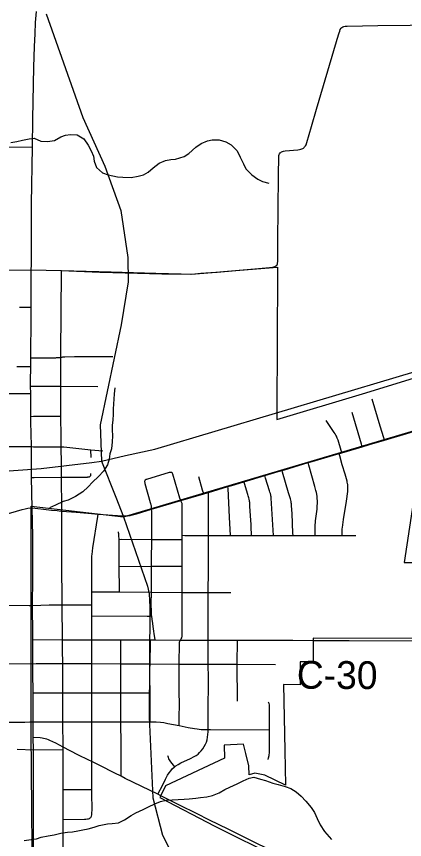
# Model space of a CAD drawing. Extents: x -87 to 2145, y -2128 to 440.
# Drawn here: x 28.06 to 48.97, y -1200.4 to -1155.99 of the extents above; entities that cross this region are included whole.
import ezdxf

# ---------------------------------------------------------------- set-up
doc = ezdxf.new("R2010")
doc.units = 0
for name, color, linetype in [('GM_X_City_Street', 7, 'Continuous'), ('GM_X_Corporation', 7, 'Continuous'), ('GM_X_County_Road', 7, 'Continuous'), ('GM_X_County_Road_Text', 7, 'Continuous'), ('GM_X_Minor_River', 7, 'Continuous'), ('GM_X_Rail_Line', 7, 'Continuous'), ('GM_X_State_Route', 7, 'Continuous'), ('GM_X_Township_Road', 7, 'Continuous'), ('GM_X_US_Route', 7, 'Continuous')]:
    doc.layers.add(name, color=color, linetype=linetype)

msp = doc.modelspace()

# ---------------------------------------------------------------- linework, layer by layer
at = {"layer": 'GM_X_City_Street'}
for p, q in [((32.081, -1179.784), (32.071, -1179.369)), ((30.544, -1189.619), (30.53, -1187.736)), ((28.094, -1195.532), (28.971, -1195.551)), ((28.971, -1195.551), (30.573, -1195.546))]:
    msp.add_line(p, q, dxfattribs=at)
for points in [[(30.512, -1182.679), (30.51, -1182.547), (30.493, -1180.852), (30.485, -1180.122), (30.471, -1179.206), (30.464, -1178.68), (30.456, -1177.552), (30.454, -1177.322), (30.452, -1175.944), (30.453, -1174.382), (30.452, -1174.185), (30.48, -1169.757), (30.48, -1169.707)], [(28.221, -1171.684), (28.72, -1171.684), (28.847, -1171.684)], [(28.831, -1174.404), (28.975, -1174.404), (30.185, -1174.401), (30.222, -1174.4), (30.267, -1174.399), (30.322, -1174.396), (30.393, -1174.389), (30.453, -1174.382), (30.5, -1174.372), (30.531, -1174.365), (30.565, -1174.359), (30.595, -1174.355), (30.628, -1174.352), (30.664, -1174.352), (31.192, -1174.343), (33.252, -1174.339)], [(28.079, -1174.872), (28.702, -1174.873), (28.829, -1174.874)], [(28.827, -1175.942), (28.953, -1175.942), (30.138, -1175.942), (30.452, -1175.944), (32.442, -1175.955)], [(25.639, -1176.371), (25.66, -1176.358), (25.68, -1176.351), (25.709, -1176.347), (25.727, -1176.346), (25.835, -1176.344), (27.22, -1176.343), (28.716, -1176.343), (28.829, -1176.342)], [(47.893, -1178.852), (47.855, -1178.729), (47.66, -1178.089), (47.235, -1176.639)], [(28.84, -1177.567), (28.981, -1177.566), (30.456, -1177.552)], [(46.695, -1179.207), (46.652, -1179.064), (46.146, -1177.358)], [(45.593, -1179.532), (45.554, -1179.402), (45.391, -1178.853), (45.353, -1178.748), (45.327, -1178.686), (45.306, -1178.643), (45.278, -1178.59), (45.257, -1178.553), (45.236, -1178.518), (45.185, -1178.439), (44.759, -1177.795)], [(25.656, -1179.148), (25.681, -1179.169), (25.704, -1179.182), (25.729, -1179.192), (25.763, -1179.201), (25.793, -1179.205), (25.829, -1179.208), (25.896, -1179.21), (25.995, -1179.213), (26.207, -1179.208), (26.469, -1179.203), (27.263, -1179.198), (28.744, -1179.19), (28.805, -1179.193), (28.87, -1179.2)], [(28.87, -1179.2), (28.971, -1179.215), (29.025, -1179.218), (30.471, -1179.206), (30.511, -1179.208), (30.543, -1179.21), (30.615, -1179.216), (32.071, -1179.369), (32.717, -1179.43)], [(45.605, -1183.995), (45.605, -1183.881), (45.605, -1183.816), (45.607, -1183.753), (45.612, -1183.694), (45.617, -1183.643), (45.628, -1183.567), (45.691, -1183.138), (45.844, -1182.137), (45.911, -1181.617), (45.92, -1181.46), (45.921, -1181.394), (45.919, -1181.35), (45.915, -1181.294), (45.911, -1181.247), (45.906, -1181.205), (45.902, -1181.181), (45.89, -1181.121), (45.875, -1181.057), (45.771, -1180.678), (45.621, -1180.174), (45.479, -1179.691), (45.445, -1179.575)], [(44.158, -1183.993), (44.157, -1183.93), (44.155, -1183.81), (44.16, -1183.515), (44.184, -1183.205), (44.26, -1182.569), (44.275, -1182.408), (44.284, -1182.244), (44.281, -1182.134), (44.273, -1182.001), (44.261, -1181.893), (44.241, -1181.76), (44.224, -1181.67), (44.201, -1181.569), (44.141, -1181.343), (43.812, -1180.194), (43.775, -1180.064)], [(32.038, -1180.803), (32.053, -1180.784), (32.06, -1180.769), (32.066, -1180.752), (32.071, -1180.716), (32.073, -1180.648)], [(34.99, -1181.019), (35.007, -1180.998), (35.023, -1180.983), (35.039, -1180.973), (35.059, -1180.963), (35.088, -1180.951), (36.302, -1180.587), (36.323, -1180.582), (36.34, -1180.579), (36.36, -1180.578), (36.391, -1180.582), (36.414, -1180.589)], [(36.907, -1189.636), (36.943, -1189.575), (36.97, -1189.508), (36.978, -1189.481), (36.984, -1189.44), (36.988, -1187.067), (36.994, -1185.649), (36.995, -1184.209), (36.996, -1183.986), (36.995, -1182.335), (36.991, -1182.288), (36.985, -1182.265), (36.97, -1182.224), (36.955, -1182.191), (36.942, -1182.165), (36.911, -1182.114), (36.871, -1181.981), (36.481, -1180.686), (36.47, -1180.653), (36.463, -1180.637), (36.453, -1180.619), (36.431, -1180.599), (36.414, -1180.589)], [(41.91, -1183.99), (41.826, -1182.549), (41.788, -1181.989), (41.779, -1181.91), (41.771, -1181.854), (41.764, -1181.819), (41.744, -1181.728), (41.724, -1181.658), (41.701, -1181.582), (41.484, -1180.898), (41.44, -1180.762)], [(42.968, -1183.995), (42.963, -1183.873), (42.915, -1182.805), (42.89, -1182.39), (42.88, -1182.283), (42.871, -1182.229), (42.858, -1182.161), (42.843, -1182.091), (42.823, -1182.011), (42.728, -1181.687), (42.402, -1180.579), (42.373, -1180.481)], [(28.875, -1180.871), (29.023, -1180.869), (30.493, -1180.852), (31.887, -1180.841), (31.914, -1180.839), (31.948, -1180.837), (31.976, -1180.833), (31.999, -1180.826), (32.019, -1180.817), (32.038, -1180.803)], [(35.529, -1189.633), (35.512, -1189.498), (35.486, -1189.293), (35.468, -1189.163), (35.428, -1188.912), (35.404, -1188.751), (35.368, -1188.503), (35.349, -1188.344), (35.347, -1188.321), (35.339, -1188.214), (35.333, -1188.092), (35.328, -1187.693), (35.332, -1187.06), (35.341, -1185.643), (35.343, -1185.337), (35.351, -1184.206), (35.349, -1182.682), (35.347, -1182.577), (35.345, -1182.529), (35.339, -1182.458), (35.336, -1182.44), (35.33, -1182.398), (35.324, -1182.367), (35.319, -1182.346), (35.311, -1182.311), (35.303, -1182.279), (35.289, -1182.229), (35.002, -1181.2), (34.992, -1181.162), (34.983, -1181.126), (34.979, -1181.099), (34.977, -1181.08), (34.978, -1181.056), (34.99, -1181.019)], [(38.151, -1181.746), (38.095, -1181.556), (37.881, -1180.826)], [(40.731, -1183.988), (40.711, -1183.516), (40.705, -1183.394), (40.694, -1183.174), (40.646, -1182.429), (40.639, -1182.303), (40.636, -1182.265), (40.631, -1182.204), (40.627, -1182.172), (40.622, -1182.146), (40.616, -1182.114), (40.607, -1182.072), (40.595, -1182.028), (40.576, -1181.956), (40.549, -1181.864), (40.522, -1181.776), (40.342, -1181.194), (40.313, -1181.102)], [(39.6, -1183.989), (39.544, -1183.003), (39.464, -1181.466), (39.458, -1181.359)], [(38.392, -1189.635), (38.4, -1187.067), (38.406, -1185.857), (38.409, -1185.136), (38.407, -1183.991), (38.403, -1181.787), (38.403, -1181.672)], [(30.53, -1187.736), (30.514, -1185.384), (30.515, -1184.696), (30.512, -1182.679)], [(32.125, -1189.626), (32.122, -1188.337), (32.12, -1187.728), (32.121, -1187.032), (32.12, -1185.436), (32.119, -1185.307), (32.124, -1185.193), (32.126, -1185.162), (32.131, -1185.086), (32.135, -1185.029), (32.184, -1184.659), (32.447, -1182.975), (32.469, -1182.837)], [(33.62, -1187.039), (33.616, -1186.94), (33.603, -1185.672), (33.588, -1184.203), (33.588, -1184.138), (33.586, -1184.067), (33.585, -1184.032), (33.584, -1184), (33.582, -1183.966), (33.579, -1183.933), (33.577, -1183.91), (33.573, -1183.885), (33.568, -1183.861), (33.56, -1183.826), (33.553, -1183.804)], [(33.588, -1184.203), (33.701, -1184.202), (35.351, -1184.206), (36.995, -1184.209)], [(36.996, -1183.986), (37.139, -1183.987), (38.407, -1183.991), (38.895, -1183.99), (39.6, -1183.989), (40.731, -1183.988), (40.78, -1183.989), (41.731, -1183.989), (41.91, -1183.99), (42.913, -1183.995), (42.968, -1183.995), (44.158, -1183.993), (44.34, -1183.992), (45.324, -1183.993), (45.605, -1183.995), (46.348, -1184.001)], [(33.603, -1185.672), (35.341, -1185.643), (35.474, -1185.643), (36.994, -1185.649)], [(32.121, -1187.032), (33.62, -1187.039), (35.332, -1187.06), (36.988, -1187.067), (38.4, -1187.067), (38.522, -1187.067), (39.622, -1187.062)], [(27.367, -1187.757), (28.751, -1187.765), (28.932, -1187.766)], [(28.932, -1187.766), (29.82, -1187.744), (30.53, -1187.736), (32.12, -1187.728)], [(32.122, -1188.337), (35.105, -1188.355), (35.163, -1188.354), (35.191, -1188.352), (35.235, -1188.347), (35.279, -1188.338), (35.309, -1188.331), (35.347, -1188.321)], [(28.951, -1189.611), (30.544, -1189.619), (32.125, -1189.626), (33.683, -1189.631), (35.29, -1189.632), (35.529, -1189.633), (36.907, -1189.636), (38.392, -1189.635), (39.974, -1189.637), (40.767, -1189.638), (42.422, -1189.644)], [(30.574, -1202.75), (30.575, -1201.739), (30.575, -1199.317), (30.573, -1197.702), (30.572, -1196.48), (30.573, -1195.546), (30.573, -1195.409), (30.567, -1194.049), (30.56, -1192.484), (30.559, -1192.23), (30.555, -1191.565), (30.552, -1190.905), (30.548, -1190.162), (30.545, -1189.769), (30.544, -1189.619)], [(32.098, -1199.137), (32.115, -1199.074), (32.128, -1198.959), (32.134, -1198.816), (32.137, -1198.675), (32.125, -1198.028), (32.125, -1197.706), (32.126, -1196.41), (32.126, -1196.192), (32.126, -1195.771), (32.129, -1194.15), (32.129, -1194.049), (32.126, -1192.763), (32.124, -1192.482), (32.124, -1192.388), (32.123, -1191.684), (32.119, -1190.995), (32.119, -1190.91), (32.125, -1189.786), (32.125, -1189.626)], [(33.701, -1196.986), (33.696, -1195.289), (33.691, -1194.045), (33.685, -1192.486), (33.681, -1191.104), (33.68, -1190.915), (33.68, -1190.389), (33.683, -1189.764), (33.683, -1189.631)], [(35.271, -1194.043), (35.269, -1193.878), (35.261, -1192.484), (35.257, -1191.651), (35.254, -1191.29), (35.257, -1191.111), (35.262, -1191.017), (35.269, -1190.922), (35.271, -1190.904), (35.289, -1189.752), (35.29, -1189.632)], [(35.677, -1197.957), (35.944, -1197.452), (36.092, -1197.148), (36.208, -1196.931), (36.286, -1196.806), (36.374, -1196.687), (36.46, -1196.588), (36.556, -1196.498), (36.588, -1196.473), (36.646, -1196.427), (36.77, -1196.347), (36.914, -1196.269), (37.435, -1196.027), (37.64, -1195.923), (37.753, -1195.856), (37.846, -1195.788), (37.931, -1195.711), (38.02, -1195.615), (38.1, -1195.511), (38.18, -1195.387), (38.25, -1195.257), (38.294, -1195.151), (38.331, -1195.025), (38.361, -1194.88), (38.379, -1194.734), (38.384, -1194.586), (38.384, -1194.464), (38.387, -1193.7), (38.402, -1191.584), (38.401, -1191.042), (38.401, -1190.941), (38.392, -1189.635)], [(36.824, -1194.254), (36.827, -1194.013), (36.839, -1192.898), (36.838, -1192.636), (36.835, -1192.439), (36.823, -1192.276), (36.824, -1192.03), (36.832, -1190.935), (36.842, -1189.785), (36.849, -1189.746), (36.868, -1189.699), (36.89, -1189.663), (36.907, -1189.636)], [(39.972, -1192.935), (39.963, -1190.938), (39.974, -1189.637)], [(27.36, -1190.903), (27.508, -1190.904), (28.95, -1190.911)], [(28.95, -1190.911), (29.129, -1190.91), (30.552, -1190.905), (32.119, -1190.91), (33.68, -1190.915), (35.269, -1190.922), (36.832, -1190.935), (38.401, -1190.941), (39.963, -1190.938), (42.015, -1190.959)], [(28.956, -1192.485), (29.15, -1192.486), (30.56, -1192.484), (32.124, -1192.482), (33.685, -1192.486), (34.622, -1192.488), (35.261, -1192.484)], [(41.626, -1196.086), (41.652, -1195.991), (41.673, -1195.862), (41.689, -1195.683), (41.697, -1195.422), (41.702, -1194.473), (41.705, -1193.719), (41.702, -1193.219), (41.692, -1193.131), (41.678, -1193.067), (41.648, -1192.991)], [(25.814, -1194.073), (27.377, -1194.073), (28.509, -1194.065), (28.791, -1194.056), (28.965, -1194.043)], [(28.965, -1194.043), (29.15, -1194.044), (30.567, -1194.049), (32.129, -1194.049), (33.691, -1194.045), (35.271, -1194.043), (35.597, -1194.05), (35.826, -1194.065), (36.005, -1194.088), (36.214, -1194.13), (36.824, -1194.254), (37.308, -1194.351), (37.663, -1194.415), (37.797, -1194.435), (37.907, -1194.447), (38.021, -1194.456), (38.12, -1194.461), (38.384, -1194.464), (38.514, -1194.465), (41.702, -1194.473)], [(36.588, -1196.473), (36.379, -1196.2), (36.31, -1196.101), (36.276, -1196.044), (36.251, -1195.981), (36.233, -1195.923), (36.224, -1195.876)], [(30.573, -1197.702), (30.686, -1197.703), (32.005, -1197.705), (32.125, -1197.706)], [(30.575, -1199.317), (31.724, -1199.299), (31.807, -1199.295), (31.884, -1199.289), (31.948, -1199.275), (31.994, -1199.257), (32.035, -1199.232), (32.065, -1199.204), (32.084, -1199.176), (32.098, -1199.137)]]:
    msp.add_lwpolyline(points, dxfattribs=at)
at = {"layer": 'GM_X_Corporation'}
for points in [[(25.764, -1169.676), (28.851, -1169.666), (30.474, -1169.706), (32.553, -1169.787), (33.256, -1169.805), (35.89, -1169.872), (37.474, -1169.902), (38.61, -1169.805), (38.869, -1169.783), (39.878, -1169.7), (42.127, -1169.516), (42.125, -1169.78), (42.09, -1177.262), (42.1, -1177.738), (46.716, -1176.348), (51.091, -1175.003)], [(50.007, -1178.413), (48.959, -1185.446), (49.827, -1185.459)], [(49.796, -1189.544), (44.056, -1189.526), (44.05, -1190.816), (43.349, -1190.816), (43.342, -1192.049), (42.461, -1192.038), (42.461, -1192.038), (42.519, -1195.595), (42.558, -1197.465), (41.447, -1196.92), (40.906, -1196.819), (40.603, -1196.9), (40.592, -1196.414), (40.431, -1195.756), (40.292, -1195.258), (39.247, -1195.31), (39.275, -1196.004), (36.094, -1197.508), (35.836, -1198.025), (35.786, -1198.131), (38.743, -1199.669), (42.141, -1201.371)]]:
    msp.add_lwpolyline(points, dxfattribs=at)
at = {"layer": 'GM_X_County_Road'}
for points in [[(2.587, -1163.297), (2.939, -1163.246), (3.233, -1163.211), (3.725, -1163.172), (4.102, -1163.153), (4.25, -1163.148), (4.775, -1163.147), (5.84, -1163.145), (7.677, -1163.13), (9.284, -1163.126), (11.86, -1163.107), (13.631, -1163.098), (15.533, -1163.085), (16.878, -1163.077), (18.599, -1163.065), (20.945, -1163.063), (21.78, -1163.055), (23.075, -1163.055), (25.075, -1163.038), (26.829, -1163.032), (28.921, -1163.035)], [(42.422, -1189.644), (42.96, -1189.646), (44.063, -1189.655)], [(44.063, -1189.655), (45.586, -1189.667), (45.997, -1189.668), (49.443, -1189.678), (49.82, -1189.677)]]:
    msp.add_lwpolyline(points, dxfattribs=at)
at = {"layer": 'GM_X_Minor_River'}
for points in [[(27.752, -1162.789), (28.084, -1162.736), (28.378, -1162.661), (28.751, -1162.589), (29.023, -1162.565), (29.382, -1162.724), (29.733, -1162.742), (30.117, -1162.68), (30.453, -1162.485), (30.706, -1162.4), (30.978, -1162.366), (31.34, -1162.384), (31.697, -1162.594), (31.921, -1162.941), (32.095, -1163.247), (32.21, -1163.532), (32.254, -1163.795), (32.367, -1164.14), (32.693, -1164.42), (33.012, -1164.538), (33.262, -1164.593), (33.513, -1164.639), (33.794, -1164.656), (34.236, -1164.675), (34.629, -1164.613), (34.913, -1164.539), (35.167, -1164.394), (35.434, -1164.158), (35.751, -1163.913), (36.086, -1163.769), (36.378, -1163.705), (36.64, -1163.69), (37.096, -1163.539), (37.35, -1163.394), (37.72, -1163.049), (38.016, -1162.844), (38.351, -1162.71), (38.603, -1162.655), (38.985, -1162.654), (39.345, -1162.762), (39.623, -1162.92), (39.958, -1163.249), (40.122, -1163.576), (40.294, -1163.952), (40.43, -1164.207), (40.744, -1164.537), (41.061, -1164.766), (41.329, -1164.902), (41.67, -1164.981)], [(33.371, -1176.031), (33.326, -1176.361), (33.311, -1176.631), (33.287, -1176.891), (33.272, -1177.182), (33.267, -1177.472), (33.252, -1177.763), (33.227, -1178.053), (33.223, -1178.303), (33.238, -1178.614), (33.223, -1178.945), (33.176, -1179.315), (33.101, -1179.594), (33.057, -1179.874), (32.961, -1180.183), (32.745, -1180.52), (32.48, -1180.806), (32.154, -1181.121), (31.929, -1181.378), (31.634, -1181.644), (31.239, -1181.898), (30.845, -1182.081), (30.583, -1182.167), (30.159, -1182.35), (29.836, -1182.505)], [(28.484, -1200.452), (28.856, -1200.398), (29.148, -1200.353), (29.399, -1200.277), (29.772, -1200.203), (30.093, -1200.138), (30.445, -1200.064), (30.807, -1200.01), (31.088, -1199.975), (31.37, -1199.929), (31.631, -1199.884), (31.923, -1199.818), (32.255, -1199.724), (32.527, -1199.638), (32.97, -1199.545), (33.22, -1199.54), (33.562, -1199.505), (33.885, -1199.33), (34.24, -1199.096), (34.503, -1198.96), (34.897, -1198.776), (35.18, -1198.631), (35.513, -1198.476), (35.826, -1198.351), (36.128, -1198.276), (36.459, -1198.261), (36.77, -1198.237), (37.091, -1198.222), (37.362, -1198.207), (37.734, -1198.163), (37.985, -1198.137), (38.316, -1198.092), (38.628, -1198.017), (38.991, -1197.873), (39.295, -1197.698), (39.567, -1197.582), (39.951, -1197.398), (40.285, -1197.224), (40.598, -1197.079), (40.86, -1197.033), (41.219, -1197.139), (41.488, -1197.214), (41.876, -1197.361), (42.166, -1197.426), (42.545, -1197.543), (42.844, -1197.638), (43.141, -1197.833), (43.398, -1198.058), (43.664, -1198.333), (43.949, -1198.669), (44.125, -1198.932), (44.27, -1199.266), (44.425, -1199.599), (44.669, -1199.974), (45.043, -1200.401)]]:
    msp.add_lwpolyline(points, dxfattribs=at)
at = {"layer": 'GM_X_Rail_Line'}
for points in [[(32.645, -1179.993), (33.938, -1179.677), (35.52, -1179.34), (58.27, -1172.536), (79.726, -1166.155), (101.875, -1159.348), (126.551, -1151.893), (148.59, -1145.271), (154.705, -1143.429), (159.327, -1142.564), (162.774, -1141.883), (166.327, -1141.143), (170.107, -1140.276), (172.235, -1139.734), (175.075, -1139.439), (176.226, -1139.455)], [(33.834, -1182.995), (50.78, -1177.944), (58.706, -1175.591), (68.608, -1172.671), (93.903, -1165.212), (126.008, -1155.832), (151.467, -1148.459), (176.207, -1141.169), (176.948, -1140.939), (177.24, -1140.847), (177.432, -1140.708), (177.517, -1140.503), (177.453, -1139.385)], [(29.66, -1155.845), (31.643, -1161.449), (32.818, -1164.068), (33.68, -1166.461), (34.063, -1168.989), (34.087, -1170.305), (33.702, -1172.627), (32.574, -1178.018), (32.645, -1179.993)], [(-21.617, -1175.743), (-1.755, -1180.871), (-0.387, -1181.11), (0.552, -1181.183), (2.455, -1181.333), (4.116, -1181.404), (16.832, -1180.845), (18.928, -1180.764), (20.623, -1180.635), (21.872, -1180.65), (22.21, -1180.696), (27.143, -1180.542), (29.389, -1180.378), (32.123, -1180.05), (32.645, -1179.993)], [(32.645, -1179.993), (33.423, -1181.935), (33.834, -1182.995)], [(38.25, -1245.188), (35.684, -1236.135), (32.169, -1226.93), (30.272, -1222.066), (29.58, -1219.979), (29.153, -1217.329), (29.027, -1215.4), (28.848, -1194.611), (28.862, -1182.414), (33.834, -1182.995)], [(33.834, -1182.995), (35.129, -1186.735), (35.218, -1187.149), (35.252, -1187.837), (35.214, -1193.797), (35.402, -1198.151), (35.939, -1200.167), (36.555, -1201.4), (37.91, -1202.877), (38.747, -1203.632), (39.513, -1204.392), (40.755, -1205.705), (41.35, -1206.666), (41.99, -1208.214), (42.27, -1210.294), (42.303, -1212.35), (41.392, -1235.274), (41.018, -1245.188)]]:
    msp.add_lwpolyline(points, dxfattribs=at)
at = {"layer": 'GM_X_State_Route'}
for p, q in [((28.932, -1187.766), (28.935, -1186.29)), ((28.951, -1189.611), (28.948, -1189.321)), ((28.95, -1190.911), (28.951, -1189.611)), ((28.965, -1194.043), (28.956, -1192.485)), ((28.97, -1194.89), (28.965, -1194.043))]:
    msp.add_line(p, q, dxfattribs=at)
for points in [[(28.858, -1169.665), (28.861, -1169.568), (28.866, -1169.48), (28.879, -1166.1), (28.921, -1163.035), (28.942, -1161.54), (28.957, -1160.572), (28.995, -1158.719), (29.028, -1157.62), (29.061, -1156.923), (29.096, -1156.319), (29.142, -1155.719)], [(28.916, -1182.504), (28.875, -1180.871), (28.867, -1180.543), (28.87, -1179.2), (28.869, -1179.154), (28.844, -1177.859), (28.84, -1177.567), (28.831, -1176.925), (28.829, -1176.342), (28.827, -1175.942), (28.826, -1175.682), (28.829, -1174.874), (28.829, -1174.65), (28.831, -1174.404), (28.847, -1172.179), (28.847, -1171.684), (28.85, -1169.76), (28.858, -1169.665)], [(28.935, -1186.29), (28.94, -1184.023), (28.916, -1182.504)], [(28.948, -1189.321), (28.932, -1187.789), (28.932, -1187.766)], [(28.956, -1192.485), (28.95, -1191.395), (28.95, -1190.911)], [(29.705, -1194.985), (29.613, -1194.961), (29.521, -1194.944), (29.453, -1194.933), (29.338, -1194.92), (28.97, -1194.89)], [(28.979, -1202.357), (28.979, -1201.724), (28.978, -1201.229), (28.974, -1200.048), (28.975, -1198.784), (28.976, -1198.015), (28.972, -1196.573), (28.971, -1195.551), (28.97, -1194.89)], [(32.547, -1196.405), (32.126, -1196.192), (31.964, -1196.11), (31.374, -1195.822), (30.573, -1195.409), (30.178, -1195.205), (29.868, -1195.048), (29.792, -1195.013), (29.705, -1194.985)], [(35.677, -1197.957), (33.924, -1197.097), (33.701, -1196.986), (33.366, -1196.819), (32.547, -1196.405)], [(50.174, -1206.805), (47.167, -1204.639), (45.762, -1203.617), (43.912, -1202.286), (43.507, -1202.007), (43.138, -1201.764), (42.782, -1201.545), (42.153, -1201.192), (41.674, -1200.942), (40.836, -1200.521), (40.66, -1200.432), (39.506, -1199.853), (38.43, -1199.33), (37.797, -1199.019), (36.846, -1198.537), (35.842, -1198.039), (35.677, -1197.957)]]:
    msp.add_lwpolyline(points, dxfattribs=at)
at = {"layer": 'GM_X_Township_Road'}
msp.add_line((28.858, -1169.665), (30.48, -1169.707), dxfattribs=at)
for points in [[(45.352, -1157.213), (45.45, -1156.87), (45.481, -1156.777), (45.512, -1156.701), (45.554, -1156.631), (45.601, -1156.581), (45.642, -1156.551), (45.696, -1156.529), (45.778, -1156.513), (45.889, -1156.507), (47.532, -1156.487), (49.271, -1156.469), (51.206, -1156.447), (52.862, -1156.432), (55.514, -1156.421)], [(42.096, -1169.421), (42.125, -1169.339), (42.135, -1169.295), (42.145, -1169.217), (42.151, -1169.138), (42.153, -1169.026), (42.154, -1168.026), (42.173, -1166.435), (42.186, -1164.533), (42.196, -1163.58), (42.208, -1163.502), (42.222, -1163.445), (42.244, -1163.399), (42.271, -1163.356), (42.302, -1163.325), (42.344, -1163.295), (42.391, -1163.27), (42.452, -1163.252), (42.54, -1163.236), (43.233, -1163.179), (43.313, -1163.171), (43.378, -1163.158), (43.435, -1163.142), (43.488, -1163.12), (43.528, -1163.095), (43.563, -1163.065), (43.591, -1163.031), (43.632, -1162.972), (43.665, -1162.912), (43.715, -1162.791), (43.965, -1161.922), (44.232, -1160.992), (45.314, -1157.344), (45.352, -1157.213)], [(30.48, -1169.707), (33.174, -1169.777), (35.566, -1169.847), (36.942, -1169.882), (37.466, -1169.887), (37.676, -1169.872), (38.006, -1169.847), (38.807, -1169.782), (40.899, -1169.613), (41.699, -1169.544), (41.812, -1169.528), (41.924, -1169.504), (41.986, -1169.481), (42.047, -1169.449), (42.096, -1169.421)]]:
    msp.add_lwpolyline(points, dxfattribs=at)
at = {"layer": 'GM_X_US_Route'}
for points in [[(42.499, -1180.444), (43.775, -1180.064), (43.998, -1179.998), (45.445, -1179.575), (45.541, -1179.547), (45.593, -1179.532), (46.695, -1179.207), (47.082, -1179.093), (47.893, -1178.852), (49.275, -1178.442), (51.099, -1177.916), (51.124, -1177.909)], [(30.259, -1182.654), (30.469, -1182.676), (30.512, -1182.679), (31.272, -1182.74), (32.104, -1182.808), (32.469, -1182.837), (33.509, -1182.918), (33.803, -1182.935), (33.965, -1182.933), (34.041, -1182.927), (34.109, -1182.919), (34.184, -1182.908), (34.251, -1182.895), (34.536, -1182.818), (35.347, -1182.577), (36.911, -1182.114), (38.151, -1181.746), (38.403, -1181.672), (39.458, -1181.359), (39.668, -1181.297), (40.313, -1181.102), (41.44, -1180.762), (42.159, -1180.545), (42.373, -1180.481), (42.499, -1180.444)], [(28.07, -1182.682), (28.377, -1182.591), (28.537, -1182.552), (28.676, -1182.524), (28.817, -1182.508), (28.916, -1182.504)], [(28.916, -1182.504), (29.525, -1182.571), (29.944, -1182.621), (30.259, -1182.654)], [(20.738, -1185.347), (21.135, -1185.238), (21.393, -1185.171), (21.589, -1185.114), (21.764, -1185.061), (22.09, -1184.953), (22.372, -1184.858), (22.585, -1184.784), (22.935, -1184.652), (23.407, -1184.468), (23.775, -1184.328), (24.186, -1184.166), (25.82, -1183.501), (27.237, -1182.938), (27.38, -1182.887), (28.07, -1182.682)]]:
    msp.add_lwpolyline(points, dxfattribs=at)

# ---------------------------------------------------------------- texts
at = {"layer": 'GM_X_County_Road_Text'}
msp.add_text('C-30', height=1.5, rotation=359.6543, dxfattribs=at).set_placement((43.168, -1192.257))

doc.saveas('drawing.dxf')
